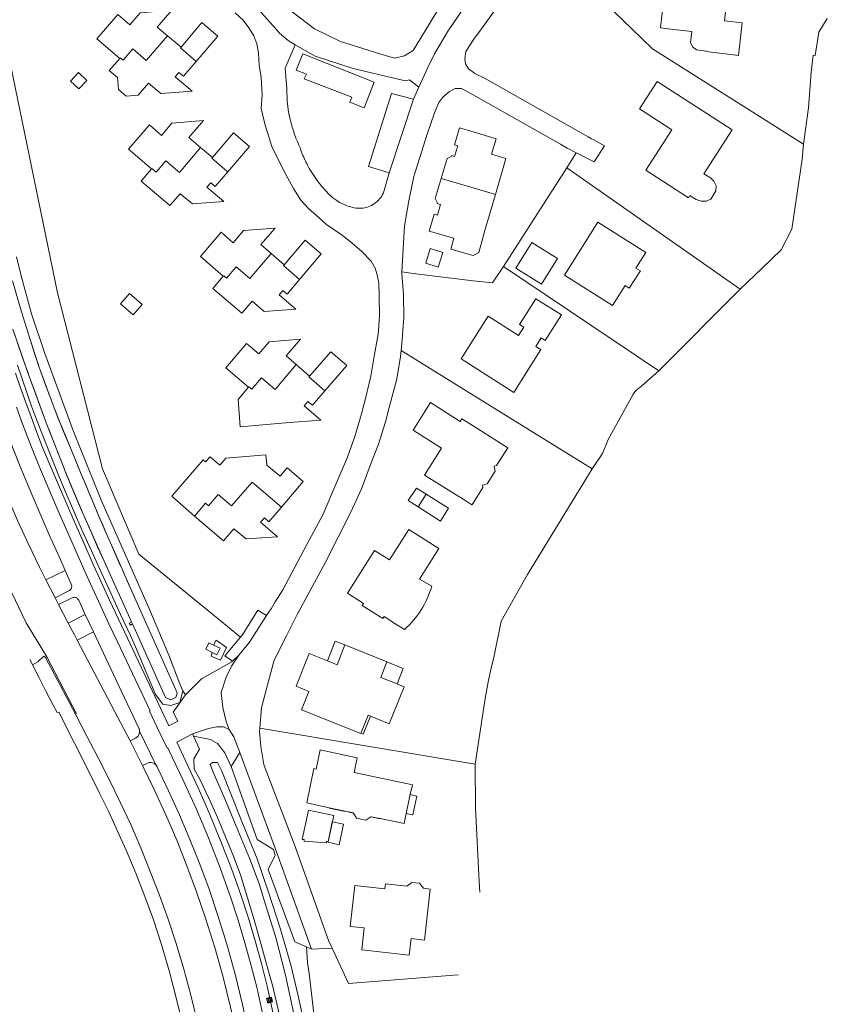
# Model space of a CAD drawing. Header units: metres. Extents: x 89888 to 94270, y 464165 to 468904.
# Tile 334 of 369: x 93409 to 93571, y 467305 to 467502. Entities that reach past the tile are written whole.
import ezdxf

# ---------------------------------------------------------------- set-up
doc = ezdxf.new("R2010")
doc.units = ezdxf.units.M
doc.layers.get('0').update_dxf_attribs({"linetype": 'CONTINUOUS'})
for name, color, linetype, lineweight in [('B_BEBOUWINGSGRENS_0', 251, 'CONTINUOUS', 13), ('B_LUIFEL_1', 251, 'CONTINUOUS', 13), ('B_OPSTAL_0', 251, 'CONTINUOUS', 13), ('B_OVERBOUWLIJN_LIJN_0', 251, 'CONTINUOUS', 13), ('B_OVERBOUWLIJN_LIJN_1', 251, 'CONTINUOUS', 13), ('B_TUSSENMUUR_0', 251, 'CONTINUOUS', 13), ('G_GRENS_ALGEMEEN_0', 251, 'CONTINUOUS', 13), ('Q_VERKLIKKER_TRANSPORTLEIDING_0', 251, 'CONTINUOUS', 13), ('T_CULTUURGRENS_0', 251, 'CONTINUOUS', 13), ('T_HAAG_LIJN_0', 251, 'CONTINUOUS', 13), ('T_HEK_LIJN_0', 251, 'CONTINUOUS', 13), ('T_MUUR_30CM_LIJN_0', 251, 'CONTINUOUS', 13), ('V_WEGGRENS_0', 251, 'CONTINUOUS', 13), ('W_WALBESCHERMING_LIJN_0', 251, 'CONTINUOUS', 13), ('W_WATERGRENS_0', 251, 'CONTINUOUS', 13)]:
    doc.layers.add(name, color=color, linetype=linetype, lineweight=lineweight)

# ---------------------------------------------------------------- blocks, each defined once
blk = doc.blocks.new('Q_VERKLIKKER_TRANSPORTLEIDING')
for points in [[(-0.5, 0.5), (0.5, 0.5), (0.5, -0.5), (-0.5, -0.5)], [(-0.37, 0.22), (0.36, 0.22), (0.36, -0.21), (-0.37, -0.21)]]:
    blk.add_lwpolyline(points, close=True)
for points in [[(-0.44, 0.46), (0.44, 0.46, -0.414214), (0.46, 0.44), (0.46, -0.44, -0.414214), (0.44, -0.46), (-0.44, -0.46, -0.414214), (-0.46, -0.44), (-0.46, 0.44), (-0.46, 0.44), (-0.46, 0.45), (-0.46, 0.45), (-0.46, 0.45), (-0.46, 0.45), (-0.46, 0.45), (-0.46, 0.45), (-0.46, 0.46), (-0.46, 0.46), (-0.46, 0.46), (-0.45, 0.46), (-0.45, 0.46), (-0.45, 0.46), (-0.45, 0.46), (-0.45, 0.46), (-0.45, 0.46), (-0.44, 0.46), (-0.44, 0.46)], [(-0.29, 0.16), (0.28, 0.16, -0.414214), (0.3, 0.14), (0.3, -0.13, -0.414214), (0.28, -0.16), (-0.29, -0.16, -0.414214), (-0.31, -0.13), (-0.31, 0.14), (-0.31, 0.14), (-0.31, 0.14), (-0.31, 0.14), (-0.31, 0.15), (-0.31, 0.15), (-0.31, 0.15), (-0.3, 0.15), (-0.3, 0.15), (-0.3, 0.15), (-0.3, 0.16), (-0.3, 0.16), (-0.3, 0.16), (-0.3, 0.16), (-0.29, 0.16), (-0.29, 0.16), (-0.29, 0.16), (-0.29, 0.16), (-0.29, 0.16)]]:
    blk.add_lwpolyline(points, format="xyb")

msp = doc.modelspace()

# ---------------------------------------------------------------- linework, layer by layer
at = {"layer": 'B_BEBOUWINGSGRENS_0'}
for p, q in [((93438.95, 467498.62), (93437.32, 467500)), ((93441.68, 467496.31), (93438.95, 467498.62)), ((93422.86, 467489.7), (93421.19, 467491.26)), ((93447.96, 467474.3), (93445.6, 467476.29)), ((93502.33, 467459.72), (93504.45, 467466.91)), ((93462.26, 467452.85), (93459.65, 467455.14)), ((93432.1, 467442.91), (93433.91, 467444.97)), ((93467.32, 467430.64), (93464.67, 467432.96)), ((93490.64, 467407.08), (93489.02, 467404.58)), ((93493.18, 467396.26), (93487.17, 467400.05)), ((93482.79, 467373.63), (93474.42, 467376.99)), ((93486.67, 467343.32), (93487.46, 467347.1)), ((93474.1, 467341.24), (93471.94, 467341.69)), ((93473.24, 467337.09), (93474.1, 467341.24)), ((93491.42, 467328.26), (93490.07, 467328.41))]:
    msp.add_line(p, q, dxfattribs=at)
for points in [[(93550.18, 467501.6), (93550.75, 467506.36), (93541.26, 467507.5), (93541.68, 467511.06), (93535.18, 467511.84), (93534.41, 467505.38), (93537.99, 467504.95), (93537.44, 467500.16), (93538.88, 467500)], [(93437.32, 467500), (93436.92, 467500.34), (93439.86, 467503.74), (93433.52, 467503.21), (93431.45, 467500.79), (93429.03, 467502.88), (93426.57, 467500), (93424.88, 467498.03), (93429.45, 467494.1)], [(93447.31, 467500), (93445.85, 467501.25), (93444.8, 467500), (93441.68, 467496.31)], [(93538.88, 467500), (93543.67, 467499.47), (93543.39, 467497.29), (93543.81, 467496.37), (93544.61, 467495.79), (93546.57, 467495.56), (93546.55, 467495.48), (93552.97, 467494.67), (93553.62, 467500), (93553.76, 467501.17), (93550.18, 467501.6)], [(93444.71, 467493.48), (93449.06, 467498.51), (93447.31, 467500)], [(93429.45, 467494.1), (93427.36, 467491.67), (93428.97, 467490.3), (93429.16, 467487.91), (93430.71, 467486.57), (93433.13, 467486.75), (93435.19, 467489.13), (93437.63, 467487.1), (93443.87, 467487.56), (93440.53, 467490.42), (93441.27, 467491.29), (93442.16, 467490.54), (93444.71, 467493.48)], [(93421.19, 467491.26), (93419.6, 467489.56), (93421.27, 467487.99), (93422.86, 467489.7)], [(93546.57, 467465.62), (93547.45, 467466.02), (93548.49, 467467.62), (93548.51, 467468.65), (93548.06, 467469.57), (93547.38, 467470.24), (93546.08, 467471.07), (93551.73, 467479.82), (93536.77, 467489.51), (93533.22, 467484.05), (93539.7, 467479.83), (93534.5, 467471.78), (93543, 467466.28), (93543.29, 467466.72), (93544.53, 467465.91), (93545.53, 467465.6), (93546.57, 467465.62)], [(93445.6, 467476.29), (93443.24, 467478.28), (93446.18, 467481.68), (93439.84, 467481.15), (93437.78, 467478.72), (93435.36, 467480.81), (93431.21, 467475.96), (93435.78, 467472.03)], [(93451.02, 467471.44), (93455.35, 467476.51), (93452.13, 467479.24), (93447.96, 467474.3)], [(93500, 467479.41), (93497.32, 467480.2), (93496.31, 467476.81), (93496.93, 467476.63), (93496.31, 467474.53), (93495.66, 467474.72), (93495.64, 467474.53), (93494.8, 467474.09), (93493.61, 467470.11)], [(93504.45, 467466.91), (93506.57, 467474.11), (93503.69, 467474.97), (93504.6, 467478.05), (93500, 467479.41)], [(93435.78, 467472.03), (93433.7, 467469.61), (93439.46, 467464.69), (93441.52, 467467.07), (93443.96, 467465.04), (93450.2, 467465.5), (93446.86, 467468.36), (93447.61, 467469.24), (93448.5, 467468.49), (93451.02, 467471.44)], [(93493.61, 467470.11), (93492.42, 467466.12), (93492.85, 467465.29), (93492.82, 467465.12), (93493.47, 467464.93), (93492.87, 467462.81), (93492.25, 467462.99), (93491.24, 467459.62), (93496.18, 467458.17), (93495.54, 467455.98), (93500, 467454.73), (93500.04, 467454.72), (93501.15, 467455.32), (93502.33, 467459.72)], [(93534.53, 467455.33), (93524.9, 467461.39), (93518.25, 467450.8), (93527.85, 467444.77), (93530.34, 467448.74), (93531.2, 467448.19), (93533.4, 467451.66), (93532.53, 467452.22), (93534.53, 467455.33)], [(93459.65, 467455.14), (93457.6, 467456.92), (93460.49, 467460.23), (93454.18, 467459.71), (93452.12, 467457.28), (93449.7, 467459.37), (93445.55, 467454.52), (93450.12, 467450.59)], [(93465.36, 467449.96), (93469.65, 467455.06), (93466.46, 467457.79), (93462.26, 467452.85)], [(93511.74, 467457.34), (93508.52, 467452.21), (93513.67, 467448.99), (93516.86, 467454.13), (93511.74, 467457.34)], [(93490.56, 467453.19), (93493.04, 467452.43), (93493.94, 467455.36), (93491.46, 467456.12), (93490.56, 467453.19)], [(93450.12, 467450.59), (93448.03, 467448.16), (93453.8, 467443.22), (93455.88, 467445.64), (93458.31, 467443.58), (93464.59, 467444.04), (93461.25, 467446.9), (93461.99, 467447.77), (93462.88, 467447.02), (93465.36, 467449.96)], [(93433.91, 467444.97), (93431.39, 467447.18), (93429.59, 467445.11), (93432.1, 467442.91)], [(93514.41, 467437.76), (93517.63, 467442.87), (93512.5, 467446.1), (93509.28, 467440.98), (93510.11, 467440.45), (93509.05, 467438.79), (93503.02, 467442.63), (93500, 467437.88)], [(93464.67, 467432.96), (93462.66, 467434.71), (93465.55, 467438.02), (93459.28, 467437.51), (93457.2, 467435.08), (93454.77, 467437.16)], [(93500, 467437.88), (93497.59, 467434.09), (93500, 467432.57), (93508.16, 467427.4), (93513.55, 467435.96), (93512.53, 467436.6), (93513.59, 467438.28), (93514.41, 467437.76)], [(93454.77, 467437.16), (93450.6, 467432.32), (93455.15, 467428.42)], [(93470.42, 467427.75), (93474.77, 467432.8), (93471.58, 467435.52), (93467.32, 467430.64)], [(93455.15, 467428.42), (93453.08, 467425.99), (93453.48, 467420.52), (93463.35, 467421.4), (93469.63, 467421.86), (93466.29, 467424.72), (93467.03, 467425.59), (93467.92, 467424.84), (93470.42, 467427.75)], [(93505.7, 467417.14), (93500, 467420.72), (93497.75, 467422.14), (93497.43, 467421.63), (93491.5, 467425.36), (93488.05, 467419.86), (93493.72, 467416.29), (93490.32, 467410.87)], [(93490.32, 467410.87), (93498.53, 467405.75), (93499.78, 467404.97), (93500, 467405.32), (93501.96, 467408.44), (93501.86, 467408.91), (93502.84, 467409.13), (93504.43, 467411.66), (93504.19, 467412.69), (93504.7, 467412.81), (93506.93, 467416.36), (93505.7, 467417.14)], [(93449.41, 467412.9), (93447.52, 467414.53), (93446.57, 467413.52), (93446.09, 467413.93), (93441.92, 467409.08), (93439.84, 467406.66), (93444.4, 467402.73)], [(93461.72, 467404.51), (93466.05, 467409.59), (93462.89, 467412.34), (93461.49, 467410.66), (93458.83, 467412.89), (93458.64, 467414.93), (93450.6, 467414.29), (93449.41, 467412.9)], [(93489.02, 467404.58), (93493.48, 467401.71), (93495.11, 467404.31), (93490.64, 467407.08)], [(93444.4, 467402.73), (93450.16, 467397.76), (93452.24, 467400.2), (93454.67, 467398.15), (93460.95, 467398.59), (93457.58, 467401.48), (93458.33, 467402.36), (93459.23, 467401.59), (93461.72, 467404.51)], [(93487.17, 467400.05), (93483.3, 467393.95), (93480.29, 467395.87), (93474.9, 467387.32), (93478.1, 467385.28), (93477.84, 467384.87), (93481.97, 467382.25), (93482.23, 467382.66), (93484.39, 467381.29), (93486.29, 467380.08), (93486.77, 467380.52), (93487.23, 467380.97), (93487.67, 467381.44), (93488.1, 467381.92), (93488.5, 467382.42), (93488.89, 467382.94), (93489.27, 467383.47), (93489.62, 467384), (93489.95, 467384.56), (93490.27, 467385.12), (93490.56, 467385.69), (93490.84, 467386.28), (93491.09, 467386.87), (93491.32, 467387.47), (93491.54, 467388.08), (93491.73, 467388.7), (93489.32, 467390.15), (93493.18, 467396.26)], [(93474.42, 467376.99), (93472.85, 467373.05), (93470.93, 467373.83)], [(93470.93, 467373.83), (93467.29, 467375.28), (93464.66, 467368.73), (93467.22, 467367.71), (93465.75, 467364.05), (93477.56, 467359.33)], [(93484.83, 467369.2), (93481.56, 467370.51), (93482.79, 467373.63)], [(93479.49, 467362.78), (93483.25, 467361.27), (93486.21, 467368.64), (93484.83, 467369.2)], [(93477.56, 467359.33), (93479.02, 467362.97), (93479.49, 467362.78)], [(93476.24, 467351.52), (93476.87, 467354.48), (93469.48, 467356.02), (93468.68, 467352.21), (93468.23, 467352.31), (93466.78, 467345.44), (93471.28, 467344.48), (93471.29, 467344.48), (93474.48, 467343.8), (93475.17, 467343.66), (93476.04, 467343.47), (93476.09, 467343.39), (93476.72, 467342.41), (93478.61, 467342.01), (93479.6, 467342.65), (93479.68, 467342.7), (93481.44, 467342.34), (93486.26, 467341.35), (93486.67, 467343.32)], [(93487.46, 467347.1), (93487.87, 467349.03), (93476.24, 467351.52)], [(93471.94, 467341.69), (93471.86, 467341.7), (93471.04, 467337.71)], [(93471.04, 467337.71), (93471.01, 467337.59), (93473.24, 467337.09)], [(93490.07, 467328.41), (93489.27, 467329.41), (93487.74, 467329.59), (93486.74, 467328.8), (93482.48, 467329.29), (93482.36, 467328.29), (93476.38, 467328.98), (93475.48, 467320.81), (93478.28, 467320.5), (93477.8, 467316.11), (93487.26, 467315.08), (93487.64, 467318.36), (93490.31, 467318.05), (93491.42, 467328.26)]]:
    msp.add_lwpolyline(points, dxfattribs=at)
at = {"layer": 'B_LUIFEL_1'}
for p, q in [((93472.49, 467377.77), (93470.93, 467373.83)), ((93484.83, 467369.2), (93486.06, 467372.31)), ((93488.74, 467346.83), (93487.46, 467347.1))]:
    msp.add_line(p, q, dxfattribs=at)
for points in [[(93490.64, 467407.08), (93488.68, 467408.3), (93487.07, 467405.84), (93489.02, 467404.58)], [(93477.56, 467359.33), (93478.02, 467359.15), (93479.49, 467362.78)], [(93486.67, 467343.32), (93487.94, 467343.05), (93488.74, 467346.83)], [(93467.12, 467343.98), (93465.88, 467338.17), (93466.28, 467338.14), (93466.26, 467337.82), (93470.71, 467337.45), (93470.75, 467337.65), (93470.77, 467337.72), (93471.04, 467337.71)], [(93471.94, 467341.69), (93472.2, 467342.91), (93467.12, 467343.98)], [(93471.04, 467337.71), (93471.09, 467337.7), (93471.94, 467341.69)]]:
    msp.add_lwpolyline(points, dxfattribs=at)
at = {"layer": 'B_OPSTAL_0'}
msp.add_line((93448.17, 467376.97), (93449.5, 467376.33), dxfattribs=at)
for points in [[(93448.17, 467376.97), (93447.25, 467377.41), (93446.62, 467376.12), (93447.93, 467375.48)], [(93449.5, 467376.33), (93448.84, 467375.04), (93447.93, 467375.48)]]:
    msp.add_lwpolyline(points, dxfattribs=at)
at = {"layer": 'B_OVERBOUWLIJN_LIJN_0'}
msp.add_lwpolyline([(93475.17, 467343.66), (93475.16, 467343.59), (93476.09, 467343.39)], dxfattribs=at)
at = {"layer": 'B_OVERBOUWLIJN_LIJN_1'}
for points in [[(93471.28, 467344.48), (93471.27, 467344.43), (93474.46, 467343.73), (93474.48, 467343.8)], [(93479.6, 467342.65), (93481.42, 467342.26), (93481.44, 467342.34)]]:
    msp.add_lwpolyline(points, dxfattribs=at)
at = {"layer": 'B_TUSSENMUUR_0'}
for points in [[(93438.95, 467498.62), (93434.75, 467493.69), (93432.04, 467496), (93430.11, 467493.74), (93429.55, 467494.22), (93429.45, 467494.1)], [(93444.71, 467493.48), (93441.58, 467496.19), (93441.68, 467496.31)], [(93445.6, 467476.29), (93441.37, 467471.33), (93438.67, 467473.64), (93436.74, 467471.38), (93435.86, 467472.13), (93435.78, 467472.03)], [(93451.02, 467471.44), (93450.85, 467471.59), (93447.86, 467474.18), (93447.96, 467474.3)], [(93493.61, 467470.11), (93500, 467468.23), (93504.45, 467466.91)], [(93459.65, 467455.14), (93455.42, 467450.18), (93452.71, 467452.49), (93450.78, 467450.23), (93450.22, 467450.71), (93450.12, 467450.59)], [(93465.36, 467449.96), (93462.15, 467452.73), (93462.26, 467452.85)], [(93455.15, 467428.42), (93455.25, 467428.53), (93455.81, 467428.05), (93457.74, 467430.31), (93460.45, 467428.01), (93464.67, 467432.96)], [(93467.32, 467430.64), (93467.21, 467430.52), (93470.42, 467427.75)], [(93461.72, 467404.51), (93455.87, 467409.52), (93451.75, 467404.73), (93449.07, 467407.04), (93447.14, 467404.79), (93446.58, 467405.27), (93444.4, 467402.73)]]:
    msp.add_lwpolyline(points, dxfattribs=at)
at = {"layer": 'G_GRENS_ALGEMEEN_0'}
msp.add_lwpolyline([(93431.78, 467381.58), (93431.34, 467381.34), (93431.56, 467380.93), (93431.96, 467381.18)], dxfattribs=at)
at = {"layer": 'T_CULTUURGRENS_0'}
for points in [[(93489.17, 467488.35), (93487.32, 467489.82), (93486.49, 467489.62), (93485.02, 467489.97), (93476.07, 467492.09), (93468.46, 467494.51), (93464.49, 467496.78)], [(93408.81, 467454.49), (93409.77, 467450.66), (93411.83, 467443.12), (93414.48, 467435.2), (93420.19, 467419.59), (93425.83, 467405.78), (93435.26, 467384.38), (93439.24, 467374.96), (93441.43, 467369.24), (93442.06, 467367.83)], [(93451.68, 467352.69), (93450.45, 467355.45), (93448.97, 467357.31), (93447.59, 467358.11), (93444.17, 467358.79)], [(93449.85, 467351.78), (93448.98, 467353.5), (93447.99, 467353.55), (93447.49, 467353.14), (93448.08, 467351.58), (93450.25, 467346.71), (93451.43, 467343.86), (93453.03, 467339.99), (93455.38, 467334.44), (93457.29, 467329.31), (93458.82, 467324.3), (93460.62, 467318.57), (93462.57, 467311.03), (93464.01, 467304.28), (93464.26, 467302.84), (93465.97, 467293.4), (93467.21, 467283.93), (93467.43, 467283.12), (93468.22, 467283.17), (93468.31, 467284.43), (93467.94, 467291.26), (93466.53, 467300.31), (93464.98, 467307.21), (93463.66, 467312.87)], [(93463.66, 467312.87), (93461.56, 467320.23), (93459.07, 467327.81), (93456.86, 467334.27), (93453.85, 467341.76), (93449.85, 467351.78)]]:
    msp.add_lwpolyline(points, dxfattribs=at)
at = {"layer": 'T_HAAG_LIJN_0'}
for p, q in [((93518.72, 467472.21), (93520.58, 467475.26)), ((93506.09, 467452.55), (93518.72, 467472.21)), ((93553.32, 467447.99), (93518.72, 467472.21)), ((93506.09, 467452.55), (93537.12, 467431.72)), ((93457.41, 467360.4), (93500.39, 467353.16))]:
    msp.add_line(p, q, dxfattribs=at)
for points in [[(93566.01, 467476.97), (93535.8, 467496.03), (93531.7, 467500), (93515.62, 467515.57)], [(93485.79, 467451.47), (93488.06, 467451.12), (93500, 467449.71), (93503.9, 467449.25), (93506.09, 467452.55)], [(93523.77, 467412.17), (93500, 467426.86), (93485.65, 467435.8)], [(93471.84, 467316.42), (93475.15, 467309.42), (93497.05, 467311.14)]]:
    msp.add_lwpolyline(points, dxfattribs=at)
at = {"layer": 'T_HEK_LIJN_0'}
for p, q in [((93411.5, 467374.09), (93412.01, 467373.09)), ((93412.01, 467373.09), (93412.03, 467373.04)), ((93486.06, 467372.31), (93482.79, 467373.63))]:
    msp.add_line(p, q, dxfattribs=at)
msp.add_lwpolyline([(93412.03, 467373.04), (93413.35, 467370.42), (93414.68, 467367.74), (93416.09, 467365.09), (93416.92, 467363.53)], dxfattribs=at)
at = {"layer": 'T_MUUR_30CM_LIJN_0'}
msp.add_line((93472.49, 467377.77), (93474.42, 467376.99), dxfattribs=at)
at = {"layer": 'V_WEGGRENS_0'}
for p, q in [((93489.17, 467488.35), (93488.09, 467485.94)), ((93488.09, 467485.94), (93483.23, 467471.23)), ((93518.77, 467476.18), (93520.58, 467475.26)), ((93483.23, 467471.23), (93482.09, 467467.22)), ((93485.53, 467434.57), (93485.65, 467435.8)), ((93413.42, 467392.51), (93414.69, 467390.01)), ((93418.54, 467391.87), (93417.45, 467394.31)), ((93414.69, 467390.01), (93418.54, 467391.87)), ((93414.69, 467390.01), (93416.53, 467386.4)), ((93416.53, 467386.4), (93417.24, 467385.03)), ((93417.24, 467385.03), (93419.17, 467381.34)), ((93419.17, 467381.34), (93422.55, 467383.08)), ((93424.19, 467379.59), (93422.55, 467383.08)), ((93458.78, 467382.88), (93457.21, 467380.46)), ((93420.96, 467377.93), (93424.19, 467379.59)), ((93451.98, 467373.78), (93453.2, 467374.97)), ((93414.85, 467374.61), (93414.63, 467374.47)), ((93420.79, 467363.25), (93414.85, 467374.61)), ((93442.6, 467367.05), (93442.06, 467367.83)), ((93436.65, 467353.07), (93433.4, 467359.76)), ((93443.97, 467359.22), (93440.81, 467357.57)), ((93444.17, 467358.79), (93443.97, 467359.22)), ((93451.27, 467360.14), (93452.2, 467358.61)), ((93431.5, 467357.82), (93434, 467352.93)), ((93452.2, 467358.61), (93453.39, 467355.52)), ((93453.39, 467355.52), (93451.68, 467352.69)), ((93466.71, 467316.72), (93467.75, 467316.27)), ((93467.75, 467316.27), (93471.84, 467316.42))]:
    msp.add_line(p, q, dxfattribs=at)
for points in [[(93450.22, 467511.64), (93441.81, 467518.01), (93439.24, 467521.72), (93433.93, 467526.06), (93431.46, 467527.36), (93428.19, 467530.44), (93418.24, 467535.61), (93411.25, 467538.41), (93405.35, 467540.65), (93399.74, 467542.35), (93398.15, 467532.64), (93400.89, 467514.88), (93403.84, 467511.07), (93417.04, 467447.29), (93426.01, 467412.12), (93433.27, 467395.12), (93448.38, 467382.78), (93453.53, 467378.55)], [(93432.08, 467531.63), (93438.21, 467526.76), (93444.57, 467521.49), (93450.88, 467515.82), (93456.25, 467510.86), (93457.34, 467509.75), (93460.66, 467506.37), (93463.85, 467503.38), (93468.35, 467500), (93473.5, 467497.48), (93481.39, 467495.02), (93484.31, 467494.16), (93486.31, 467494.63), (93488.04, 467495.69), (93505.6, 467524.55)], [(93505.6, 467524.55), (93506.76, 467523.56), (93507.78, 467522.39), (93508.43, 467520.86), (93508.7, 467519.1), (93508.49, 467517.42), (93507.87, 467515.95), (93506.72, 467514.49), (93505.39, 467513.05), (93501.91, 467509.18), (93499.4, 467506.11), (93496.99, 467502.49), (93495.32, 467500), (93495.12, 467499.7), (93492.28, 467494.97), (93490.94, 467492.3), (93489.17, 467488.35)], [(93464.49, 467496.78), (93463.1, 467497.65), (93461.37, 467499.14), (93460.61, 467500), (93450.22, 467511.64)], [(93498.46, 467492.99), (93498.36, 467494.03), (93498.57, 467495.45), (93500, 467497.7), (93500.16, 467497.95), (93501.65, 467500), (93504.6, 467504.07), (93511.76, 467511.89)], [(93452.46, 467503.18), (93454.06, 467501.74), (93455.23, 467500.21), (93455.36, 467500), (93456.21, 467498.61), (93456.8, 467496.97), (93457.18, 467495.16), (93457.28, 467492.76), (93457.65, 467490.29), (93457.87, 467486.75), (93457.71, 467484.08), (93458.45, 467480.75), (93459.28, 467478.24), (93459.78, 467476.52), (93461.06, 467473.88), (93462.62, 467470.9), (93464.17, 467468.13), (93465.63, 467465.79), (93467.16, 467464.12), (93468.75, 467462.71), (93470.7, 467460.94), (93473.65, 467458.93), (93475.47, 467457.54), (93477.7, 467455.58), (93479.63, 467453.59), (93480.45, 467452.22)], [(93482.09, 467467.22), (93481.93, 467466.91), (93481.75, 467466.61), (93481.55, 467466.32), (93481.33, 467466.04), (93481.1, 467465.78), (93480.85, 467465.53), (93480.58, 467465.31), (93480.3, 467465.1), (93480, 467464.91), (93479.7, 467464.73), (93479.38, 467464.59), (93479.05, 467464.46), (93478.71, 467464.35), (93478.37, 467464.27), (93478.03, 467464.21), (93477.68, 467464.17), (93477.33, 467464.16), (93476.98, 467464.16), (93476.62, 467464.2), (93476.28, 467464.25), (93475.93, 467464.33), (93475.6, 467464.43), (93475.27, 467464.55), (93474.81, 467464.66), (93474.1, 467464.96), (93473.32, 467465.35), (93472.76, 467465.69), (93472, 467466.24), (93471.86, 467466.36), (93471.72, 467466.49), (93471.59, 467466.62), (93471.45, 467466.75), (93471.32, 467466.88), (93471.05, 467467.15), (93470.79, 467467.42), (93470.53, 467467.69), (93470.28, 467467.97), (93470.03, 467468.25), (93469.79, 467468.54), (93469.55, 467468.83), (93469.32, 467469.12), (93469.09, 467469.42), (93468.86, 467469.72), (93468.44, 467470.31), (93468.04, 467470.91), (93467.66, 467471.52), (93467.29, 467472.14), (93466.95, 467472.77), (93466.78, 467473.09), (93466.62, 467473.41), (93466.47, 467473.73), (93466.32, 467474.06), (93466.17, 467474.39), (93466.03, 467474.72), (93465.89, 467475.05), (93465.76, 467475.39), (93465.63, 467475.73), (93465.51, 467476.07), (93465.2, 467476.77), (93464.91, 467477.48), (93464.63, 467478.19), (93464.37, 467478.91), (93464.13, 467479.64), (93464.01, 467480), (93463.9, 467480.37), (93463.79, 467480.74), (93463.69, 467481.1), (93463.59, 467481.47), (93463.54, 467481.66), (93463.5, 467481.85), (93463.45, 467482.03), (93463.4, 467482.22), (93463.36, 467482.41), (93463.32, 467482.59), (93463.28, 467482.78), (93463.24, 467482.97), (93463.2, 467483.15), (93463.16, 467483.34), (93462.88, 467485.59), (93462.82, 467488), (93462.5, 467492.16), (93464.49, 467496.78)], [(93475.4, 467485.33), (93478.22, 467484.24), (93480.27, 467489.37), (93465.99, 467495.02), (93464.66, 467491.75), (93466.71, 467490.93), (93466.3, 467489.98), (93475.77, 467486.32), (93475.4, 467485.33)], [(93500, 467491.34), (93499.1, 467491.99), (93498.46, 467492.99)], [(93520.58, 467475.26), (93524.18, 467473.42), (93526.26, 467476.62), (93523.99, 467477.9), (93523.68, 467478.06), (93522.98, 467478.4), (93502.41, 467490.08), (93500.36, 467491.08), (93500, 467491.34)], [(93488.09, 467485.94), (93483.71, 467487.09), (93479.13, 467472.49), (93483.23, 467471.23)], [(93485.79, 467451.47), (93486.28, 467460.65), (93487.19, 467465.63), (93488.17, 467470.48), (93490.85, 467478.98), (93492.32, 467483.22), (93493.19, 467485.3), (93493.95, 467486.36), (93495.27, 467487.48)], [(93495.27, 467487.48), (93496.44, 467488.07), (93497.69, 467488.11), (93500, 467486.81), (93517.47, 467476.96), (93518.77, 467476.18)], [(93386.48, 467481.32), (93386.67, 467480.24), (93389.07, 467467.18), (93390.09, 467461.75), (93391.22, 467456.35), (93392.44, 467450.96), (93393.77, 467445.6), (93395.2, 467440.27), (93396.61, 467435.3), (93398.12, 467430.37), (93399.74, 467425.47), (93401.45, 467420.6), (93403.27, 467415.78), (93405.13, 467411.05), (93407.08, 467406.36), (93409.11, 467401.71), (93411.23, 467397.09), (93413.42, 467392.51)], [(93417.45, 467394.31), (93415.37, 467398.95), (93413.35, 467403.6), (93411.37, 467408.28), (93409.44, 467412.98), (93407.56, 467417.7), (93405.8, 467422.34), (93404.12, 467427.01), (93402.51, 467431.71), (93400.98, 467436.43), (93399.52, 467441.17), (93397.89, 467446.41), (93396.38, 467451.69), (93394.98, 467457), (93393.7, 467462.34), (93392.54, 467467.71), (93390.35, 467480.83)], [(93480.45, 467452.22), (93480.83, 467450.91), (93481.18, 467449.29), (93481.24, 467446.7), (93481.34, 467442.92), (93481.17, 467440.72)], [(93486.06, 467440.6), (93486.19, 467442.26), (93486.13, 467446.88), (93485.77, 467451.16), (93485.79, 467451.47)], [(93481.17, 467440.72), (93481.05, 467439.03), (93480.19, 467434.26), (93479.6, 467430.63), (93478.68, 467426.72), (93477.69, 467423.13), (93476.39, 467418.61), (93474.94, 467414.46), (93472.67, 467409.23), (93470.06, 467403.13), (93466.82, 467397.07), (93462, 467387.98), (93460.5, 467385.58)], [(93485.65, 467435.8), (93485.85, 467437.95), (93486.06, 467440.6)], [(93465.08, 467383.46), (93465.13, 467383.55), (93466.62, 467386.26), (93470.49, 467393.35), (93475.61, 467403.47), (93477.71, 467408.17), (93478.8, 467411.02), (93479.48, 467412.8), (93481.13, 467417.1), (93482.51, 467421.54), (93483.25, 467424.41), (93484.76, 467430.14), (93485.53, 467434.57)], [(93442.06, 467367.83), (93441.45, 467365.49), (93439.61, 467364.89), (93438.02, 467365.16), (93436.57, 467367.07), (93432.59, 467376.61), (93431.56, 467378.88), (93429.59, 467383.09), (93427.64, 467387.31), (93425.7, 467391.53), (93423.78, 467395.76), (93421.88, 467400), (93420.2, 467403.83), (93418.56, 467407.67), (93416.96, 467411.53), (93415.39, 467415.4), (93413.85, 467419.29), (93412.84, 467421.98), (93411.85, 467424.68), (93410.89, 467427.39), (93409.94, 467430.1), (93409.02, 467432.83)], [(93408.6, 467431.22), (93409.62, 467428.31), (93410.66, 467425.4), (93411.72, 467422.5), (93412.81, 467419.61), (93413.91, 467416.72), (93415.54, 467412.84), (93417.19, 467408.95), (93418.85, 467405.08), (93420.54, 467401.22), (93422.25, 467397.36), (93423.94, 467393.54), (93425.67, 467389.72), (93427.41, 467385.92), (93429.18, 467382.12), (93430.97, 467378.34), (93439.24, 467360.85)], [(93420.66, 467395.75), (93418.87, 467399.81), (93417.1, 467403.87), (93415.35, 467407.95), (93413.62, 467412.03), (93411.93, 467416.13), (93410.87, 467418.89), (93409.83, 467421.65), (93408.81, 467424.43)], [(93436.91, 467360.51), (93435.36, 467363.75), (93435.53, 467363.83), (93428.96, 467377.62), (93427.27, 467381.23), (93425.59, 467384.85), (93423.93, 467388.47), (93422.29, 467392.11), (93420.66, 467395.75)], [(93419.79, 467388.35), (93419.83, 467388.51), (93419.85, 467388.66), (93419.85, 467388.82), (93419.82, 467388.97), (93419.77, 467389.11), (93418.54, 467391.87)], [(93407.14, 467388.93), (93410.75, 467381.39), (93414.85, 467374.61)], [(93416.53, 467386.4), (93419.26, 467387.8), (93419.4, 467387.87), (93419.53, 467387.97), (93419.63, 467388.08), (93419.72, 467388.21), (93419.79, 467388.35)], [(93420.7, 467386.44), (93420.54, 467386.48), (93420.39, 467386.5), (93420.23, 467386.49), (93420.07, 467386.46), (93419.93, 467386.4), (93417.24, 467385.03)], [(93422.55, 467383.08), (93422.49, 467383.21), (93421.24, 467385.9), (93421.17, 467386.04), (93421.08, 467386.16), (93420.97, 467386.28), (93420.84, 467386.37), (93420.7, 467386.44)], [(93460.5, 467385.58), (93459.66, 467384.23), (93458.78, 467382.88)], [(93458.78, 467382.88), (93457.02, 467383.91), (93453.94, 467379.04), (93453.53, 467378.55)], [(93457.41, 467360.4), (93457.75, 467364.44), (93459.17, 467369.74), (93460.27, 467373.93), (93462.66, 467378.65), (93465.08, 467383.46)], [(93419.17, 467381.34), (93420.4, 467378.99), (93420.96, 467377.93)], [(93433.4, 467359.76), (93433.38, 467359.89), (93433.36, 467360.02), (93433.33, 467360.15), (93433.29, 467360.28), (93433.23, 467360.4), (93428.66, 467370.08), (93424.19, 467379.59)], [(93457.21, 467380.46), (93455.32, 467377.54), (93453.2, 467374.97)], [(93420.96, 467377.93), (93424.35, 467371.48), (93428.98, 467362.66), (93431.5, 467357.82)], [(93450.77, 467376.49), (93448.7, 467377.91), (93448.17, 467376.97)], [(93453.53, 467378.55), (93450.42, 467374.81), (93451.98, 467373.78)], [(93414.63, 467374.47), (93414.29, 467374.77), (93413.1, 467373.59), (93412.03, 467373.04)], [(93447.93, 467375.48), (93447.7, 467374.78), (93449.59, 467373.93), (93450.77, 467376.49)], [(93453.2, 467374.97), (93451.74, 467372.76), (93450.72, 467370.53), (93449.72, 467367.52), (93450, 467364.47)], [(93444.9, 467301.86), (93443.62, 467307.07), (93442.22, 467312.26), (93440.7, 467317.4), (93439.08, 467322.22), (93437.36, 467327.01), (93435.54, 467331.76), (93433.63, 467336.47), (93431.63, 467341.14), (93429.52, 467345.59), (93427.37, 467350.02), (93425.16, 467354.42), (93422.9, 467358.79), (93420.59, 467363.14), (93414.63, 467374.47)], [(93451.98, 467373.78), (93451.8, 467373.61), (93445.8, 467370.21), (93442.6, 467367.05)], [(93439.24, 467360.85), (93441.06, 467361.74), (93440.14, 467363.57), (93442.6, 467367.05)], [(93416.92, 467363.53), (93417.26, 467363.6), (93423.53, 467351.16), (93425.41, 467347.41), (93427.23, 467343.64), (93428.99, 467339.83), (93430.7, 467336.01), (93432.65, 467331.42)], [(93450, 467364.47), (93450.69, 467361.7), (93451.27, 467360.14)], [(93431.5, 467357.82), (93432.57, 467358.37), (93432.86, 467358.56), (93433.09, 467358.8), (93433.26, 467359.09), (93433.37, 467359.42), (93433.4, 467359.76)], [(93436.91, 467360.51), (93438.89, 467356.38), (93439.04, 467356.45)], [(93443.97, 467359.22), (93447.16, 467360.29), (93448.82, 467360.67), (93450.16, 467360.61), (93451.27, 467360.14)], [(93458.24, 467353.15), (93457.62, 467356.72), (93457.35, 467359.71), (93457.41, 467360.4)], [(93440.81, 467357.57), (93442.64, 467353.72), (93445.1, 467348.46), (93447.44, 467343.14), (93449.65, 467337.77), (93451.73, 467332.34), (93453.67, 467326.87), (93455.14, 467322.41), (93456.49, 467317.92), (93457.73, 467313.39), (93458.87, 467308.84), (93459.89, 467304.26), (93460.66, 467300.5), (93461.37, 467296.72), (93462.01, 467292.94), (93462.59, 467289.14), (93463.1, 467285.34)], [(93464.24, 467285.48), (93463.6, 467290.19), (93462.86, 467294.88), (93462.01, 467299.55), (93461.06, 467304.2), (93460, 467308.83), (93458.78, 467313.25), (93457.53, 467317.67), (93456.26, 467322.08), (93454.97, 467326.49), (93453.65, 467330.88), (93452.15, 467334.81), (93450.58, 467338.7), (93448.94, 467342.56), (93447.21, 467346.39), (93445.41, 467350.19), (93444.27, 467352.22), (93444.22, 467354.27), (93445.34, 467356.19), (93444.17, 467358.79)], [(93439.04, 467356.45), (93439.29, 467355.88), (93442.07, 467350.14), (93444.7, 467344.33), (93447.17, 467338.45), (93449.47, 467332.5), (93451.62, 467326.5), (93453.09, 467322.01), (93454.45, 467317.49), (93455.71, 467312.95), (93456.85, 467308.37), (93457.89, 467303.76), (93458.31, 467301.73), (93458.72, 467299.69), (93459.1, 467297.65), (93459.47, 467295.6), (93459.82, 467293.55)], [(93453.39, 467355.52), (93461.04, 467334.97), (93467.75, 467316.27)], [(93436.65, 467353.07), (93436.37, 467353.3), (93436.04, 467353.46), (93435.68, 467353.53), (93435.31, 467353.51), (93434.96, 467353.4), (93434, 467352.93)], [(93464.53, 467336.58), (93464.48, 467336.73), (93458.71, 467351.85), (93458.24, 467353.15)], [(93434, 467352.93), (93436.33, 467348.1), (93438.64, 467343.09), (93440.82, 467338.01), (93442.86, 467332.88), (93444.78, 467327.7), (93446.56, 467322.47), (93448.4, 467316.59), (93450.08, 467310.65), (93451.59, 467304.68), (93452.93, 467298.66), (93454.1, 467292.6)], [(93456.32, 467292.95), (93455.24, 467299.09), (93453.96, 467305.18), (93452.49, 467311.23), (93450.83, 467317.23), (93448.99, 467323.18), (93447.28, 467328.22), (93445.44, 467333.22), (93443.47, 467338.16), (93441.38, 467343.05), (93439.17, 467347.89), (93436.92, 467352.66), (93436.88, 467352.75), (93436.83, 467352.83), (93436.77, 467352.92), (93436.71, 467352.99), (93436.65, 467353.07)], [(93451.68, 467352.69), (93456.9, 467338.15), (93460.15, 467336.18), (93460.45, 467335.01), (93459.05, 467332.14), (93464.41, 467317.72), (93466.71, 467316.72)], [(93471.84, 467316.42), (93471.11, 467318), (93464.53, 467336.58)], [(93432.65, 467331.42), (93434.47, 467326.78), (93436.15, 467322.09), (93437.69, 467317.35), (93439.35, 467311.71), (93440.86, 467306.03), (93442.21, 467300.3), (93443.42, 467294.55), (93444.31, 467289.4), (93445.08, 467284.23), (93445.74, 467279.05), (93446.29, 467273.86), (93447.42, 467261.52), (93447.67, 467257.54), (93447.61, 467257.54), (93447.65, 467256.88), (93447.34, 467256.86), (93447.5, 467253.49)], [(93466.71, 467316.72), (93466.95, 467313.57), (93467.24, 467311.41), (93467.84, 467306.26), (93470.47, 467283.53), (93470.03, 467282.13)]]:
    msp.add_lwpolyline(points, dxfattribs=at)
at = {"layer": 'W_WALBESCHERMING_LIJN_0'}
for p, q in [((93411.6, 467437.77), (93411.47, 467438.16)), ((93413.43, 467432.26), (93413.31, 467432.61)), ((93411.41, 467430.48), (93411.31, 467430.75)), ((93415.34, 467426.96), (93415.25, 467427.18)), ((93414.9, 467420.98), (93414.69, 467421.55)), ((93417.47, 467421.45), (93417.31, 467421.85)), ((93418.5, 467411.83), (93418.35, 467412.21)), ((93422.39, 467409.53), (93421.88, 467410.78)), ((93422.33, 467402.69), (93422.2, 467402.99)), ((93425.03, 467403.3), (93424.67, 467404.13)), ((93427.59, 467397.36), (93427.15, 467398.36)), ((93426.32, 467393.71), (93431.78, 467381.58)), ((93430.45, 467390.86), (93429.96, 467391.96))]:
    msp.add_line(p, q, dxfattribs=at)
for points in [[(93409.85, 467443.47), (93408, 467449.69)], [(93411.47, 467438.16), (93411.13, 467439.22), (93410.48, 467441.34), (93409.85, 467443.47)], [(93411.31, 467430.75), (93411.14, 467431.22), (93410.11, 467434.16), (93409.1, 467437.11), (93408.12, 467440.06)], [(93413.31, 467432.61), (93413.21, 467432.89), (93412.5, 467435), (93411.81, 467437.11), (93411.6, 467437.77)], [(93415.25, 467427.18), (93414.69, 467428.71), (93413.94, 467430.8), (93413.43, 467432.26)], [(93414.69, 467421.55), (93414.34, 467422.45), (93413.26, 467425.36), (93412.19, 467428.29), (93411.41, 467430.48)], [(93417.31, 467421.85), (93417.06, 467422.48), (93416.25, 467424.55), (93415.46, 467426.63), (93415.34, 467426.96)], [(93418.35, 467412.21), (93417.73, 467413.74), (93416.58, 467416.64), (93415.45, 467419.54), (93414.9, 467420.98)], [(93419.59, 467416.33), (93418.73, 467418.37), (93417.88, 467420.42), (93417.47, 467421.45)], [(93421.88, 467410.78), (93421.19, 467412.42), (93419.59, 467416.33)], [(93422.2, 467402.99), (93421.29, 467405.1), (93420.09, 467407.97), (93418.9, 467410.85), (93418.5, 467411.83)], [(93424.67, 467404.13), (93424.45, 467404.65), (93422.81, 467408.53), (93422.39, 467409.53)], [(93426.32, 467393.71), (93425.03, 467396.55), (93423.77, 467399.39), (93422.52, 467402.24), (93422.33, 467402.69)], [(93427.15, 467398.36), (93426.11, 467400.77), (93425.03, 467403.3)], [(93429.96, 467391.96), (93429.48, 467393.04), (93427.78, 467396.9), (93427.59, 467397.36)], [(93432.93, 467385.35), (93431.19, 467389.19), (93430.45, 467390.86)], [(93431.96, 467381.18), (93438.57, 467366.49), (93439.57, 467366.05), (93440.65, 467366.52), (93440.9, 467367.43), (93432.93, 467385.35)]]:
    msp.add_lwpolyline(points, dxfattribs=at)
at = {"layer": 'W_WATERGRENS_0'}
for p, q in [((93553.32, 467447.99), (93537.12, 467431.72)), ((93411.47, 467438.16), (93409.85, 467443.47)), ((93408.12, 467440.06), (93411.31, 467430.75)), ((93413.31, 467432.61), (93411.6, 467437.77)), ((93415.25, 467427.18), (93413.43, 467432.26)), ((93411.41, 467430.48), (93414.69, 467421.55)), ((93417.31, 467421.85), (93415.34, 467426.96)), ((93414.9, 467420.98), (93418.35, 467412.21)), ((93419.59, 467416.33), (93417.47, 467421.45)), ((93421.88, 467410.78), (93419.59, 467416.33)), ((93418.5, 467411.83), (93422.2, 467402.99)), ((93424.67, 467404.13), (93422.39, 467409.53)), ((93422.33, 467402.69), (93426.32, 467393.71)), ((93427.15, 467398.36), (93425.03, 467403.3)), ((93429.96, 467391.96), (93427.59, 467397.36)), ((93432.93, 467385.35), (93430.45, 467390.86)), ((93431.96, 467381.18), (93431.78, 467381.58))]:
    msp.add_line(p, q, dxfattribs=at)
for points in [[(93570.74, 467502.04), (93569.04, 467499.36), (93568.34, 467494.67), (93567.92, 467494.73), (93567.48, 467491.33), (93566.98, 467484.19), (93566.01, 467476.97)], [(93566.01, 467476.97), (93565.7, 467474), (93563.68, 467459.98), (93561.55, 467455.9), (93557.72, 467452.23), (93553.32, 467447.99)], [(93411.6, 467437.77), (93411.54, 467437.95), (93411.47, 467438.16)], [(93413.43, 467432.26), (93413.35, 467432.47), (93413.31, 467432.61)], [(93411.31, 467430.75), (93411.35, 467430.64), (93411.41, 467430.48)], [(93537.12, 467431.72), (93533.71, 467428.75), (93532.69, 467427.93), (93532.33, 467427.5), (93531.92, 467426.95), (93526.99, 467418.02), (93525.82, 467415.24), (93523.77, 467412.17)], [(93415.34, 467426.96), (93415.3, 467427.04), (93415.25, 467427.18)], [(93414.69, 467421.55), (93414.78, 467421.28), (93414.9, 467420.98)], [(93417.47, 467421.45), (93417.38, 467421.66), (93417.31, 467421.85)], [(93418.35, 467412.21), (93418.43, 467412.01), (93418.5, 467411.83)], [(93523.77, 467412.17), (93510.87, 467391.03), (93505.64, 467381.73), (93504.21, 467374.82), (93503.63, 467372.38), (93503.07, 467369.94), (93502.39, 467366.28), (93500.39, 467353.16)], [(93422.39, 467409.53), (93422.16, 467410.09), (93421.88, 467410.78)], [(93422.2, 467402.99), (93422.27, 467402.82), (93422.33, 467402.69)], [(93425.03, 467403.3), (93424.78, 467403.87), (93424.67, 467404.13)], [(93427.59, 467397.36), (93427.45, 467397.67), (93427.15, 467398.36)], [(93430.45, 467390.86), (93430.16, 467391.5), (93429.96, 467391.96)], [(93500.39, 467353.16), (93500.48, 467344.46), (93501.24, 467329.72), (93501.36, 467327.66)]]:
    msp.add_lwpolyline(points, dxfattribs=at)

# ---------------------------------------------------------------- block references
at = {"layer": 'Q_VERKLIKKER_TRANSPORTLEIDING_0', "rotation": 103}
msp.add_blockref('Q_VERKLIKKER_TRANSPORTLEIDING', (93459.36, 467306.08), dxfattribs=at)

doc.saveas('drawing.dxf')
